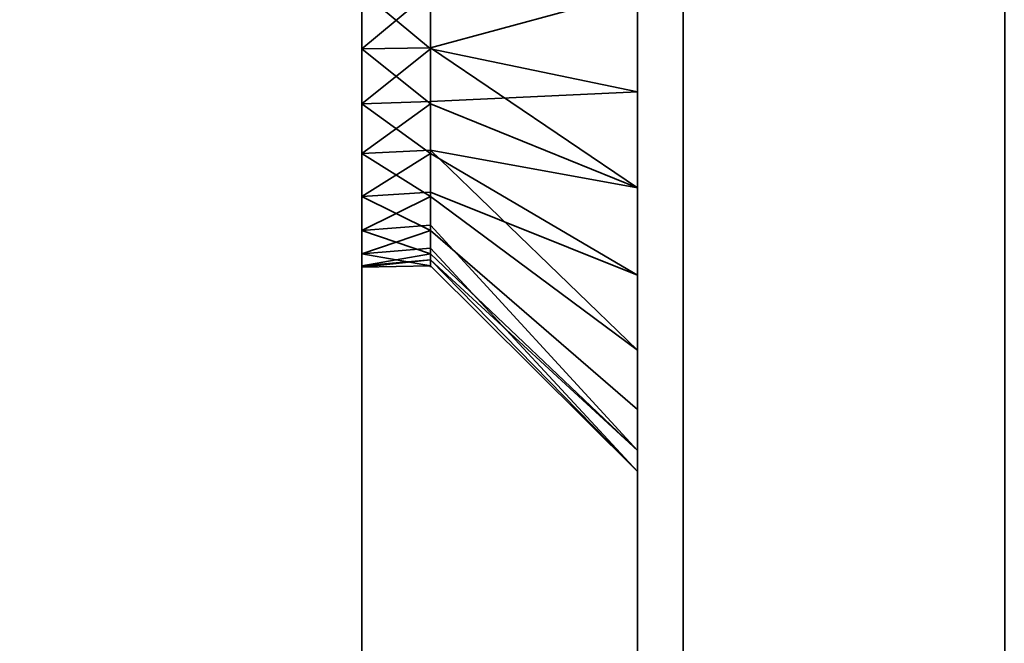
# Model space of a CAD drawing. Header units: millimetres. Extents: x -625 to 3625, y -115 to 71.
# Tile 421 of 656: x 1976.78 to 1987.49, y -43.59 to -36.81. Entities that reach past the tile are written whole.
import ezdxf

# ---------------------------------------------------------------- set-up
doc = ezdxf.new("R2010")
doc.units = ezdxf.units.MM
doc.layers.add('152', color=7, linetype='Continuous', true_color=0xffffff)

# ---------------------------------------------------------------- blocks, each defined once
blk = doc.blocks.new('UG_SURFACE_078')
at = {"layer": '152', "color": 252, "linetype": 'Continuous', "lineweight": 35}
for points in [[(1983.5, -29.5, 265), (1983.5, -49.5, 265), (1980.5, -49.5, 265), (1980.5, -31.5, 265)], [(1980.5, -31.5, 425), (1980.5, -49.5, 425), (1983.5, -49.5, 425), (1983.5, -29.5, 425)], [(1983.5, -36.5, 373.75), (1983.5, -38.635, 374.204), (1983.5, -49.5, 328), (1983.5, -29.5, 328)], [(1983.5, -29.586, 417.247), (1983.5, -29.5, 417.286), (1983.5, -29.5, 425), (1983.5, -49.5, 425)], [(1983.5, -29.5, 328), (1983.5, -49.5, 328), (1983.5, -37.592, 316.135), (1983.5, -36.5, 316.25)], [(1983.5, -49.5, 265), (1983.5, -29.5, 265), (1983.5, -29.5, 272.832), (1983.5, -30.402, 273.487)], [(1983.5, -49.5, 425), (1983.5, -31.047, 415.625), (1983.5, -29.586, 417.247)], [(1983.5, -30.402, 409.487), (1983.5, -37.592, 384.135), (1983.5, -36.5, 384.25)], [(1983.5, -49.5, 425), (1983.5, -39.586, 383.247), (1983.5, -30.402, 409.487), (1983.5, -31.493, 411.378)], [(1983.5, -30.402, 409.487), (1983.5, -39.586, 383.247), (1983.5, -37.592, 384.135)], [(1983.5, -49.5, 265), (1983.5, -30.402, 273.487), (1983.5, -31.493, 275.378)], [(1983.5, -49.5, 425), (1983.5, -31.721, 413.549), (1983.5, -31.047, 415.625)], [(1983.5, -38.635, 306.204), (1983.5, -49.5, 265), (1983.5, -31.721, 277.549), (1983.5, -31.047, 279.625)], [(1983.5, -36.5, 305.75), (1983.5, -38.635, 306.204), (1983.5, -31.047, 279.625)], [(1980.5, -31.5, 265), (1980.5, -49.5, 265), (1980.5, -37.124, 308.066), (1980.5, -35.876, 308.066)], [(1980.5, -36.5, 314), (1980.5, -37.72, 313.741), (1980.5, -49.5, 328), (1980.5, -31.5, 328)], [(1980.5, -31.5, 328), (1980.5, -49.5, 328), (1980.5, -37.124, 376.066), (1980.5, -35.876, 376.066)], [(1980.5, -36.5, 382), (1980.5, -37.72, 381.741), (1980.5, -49.5, 425), (1980.5, -31.5, 425)], [(1983.5, -31.493, 411.378), (1983.5, -31.721, 413.549), (1983.5, -49.5, 425)], [(1983.5, -31.493, 275.378), (1983.5, -31.721, 277.549), (1983.5, -49.5, 265)], [(1980.5, -35.876, 308.066), (1980.5, -37.124, 308.066), (1981.25, -36.5, 308)], [(1980.5, -35.876, 376.066), (1980.5, -37.124, 376.066), (1981.25, -36.5, 376)], [(1980.5, -36.5, 314), (1981.25, -36.5, 314), (1981.25, -37.124, 313.934)], [(1981.25, -37.124, 313.934), (1980.5, -37.72, 313.741), (1980.5, -36.5, 314)], [(1980.5, -37.124, 308.066), (1981.25, -37.11, 308.13), (1981.25, -36.5, 308)], [(1980.5, -36.5, 382), (1981.25, -36.5, 382), (1981.25, -37.124, 381.934)], [(1981.25, -37.124, 381.934), (1980.5, -37.72, 381.741), (1980.5, -36.5, 382)], [(1980.5, -37.124, 376.066), (1981.25, -37.11, 376.13), (1981.25, -36.5, 376)], [(1983.5, -36.5, 316.25), (1983.5, -37.592, 316.135), (1981.25, -37.124, 313.934), (1981.25, -36.5, 314)], [(1983.5, -36.5, 305.75), (1981.25, -36.5, 308), (1981.25, -37.11, 308.13)], [(1981.25, -37.11, 308.13), (1981.25, -37.72, 308.259), (1983.5, -38.635, 306.204), (1983.5, -36.5, 305.75)], [(1983.5, -36.5, 384.25), (1983.5, -37.592, 384.135), (1981.25, -37.124, 381.934), (1981.25, -36.5, 382)], [(1983.5, -36.5, 373.75), (1981.25, -36.5, 376), (1981.25, -37.11, 376.13)], [(1981.25, -37.11, 376.13), (1981.25, -37.72, 376.259), (1983.5, -38.635, 374.204), (1983.5, -36.5, 373.75)], [(1981.25, -37.72, 308.259), (1981.25, -37.11, 308.13), (1980.5, -37.124, 308.066)], [(1981.25, -37.72, 376.259), (1981.25, -37.11, 376.13), (1980.5, -37.124, 376.066)], [(1981.25, -37.72, 308.259), (1980.5, -37.124, 308.066), (1980.5, -38.263, 308.573)], [(1981.25, -37.124, 313.934), (1981.25, -37.694, 313.681), (1980.5, -37.72, 313.741)], [(1980.5, -49.5, 265), (1980.5, -38.263, 308.573), (1980.5, -37.124, 308.066)], [(1980.5, -49.5, 328), (1980.5, -38.263, 376.573), (1980.5, -37.124, 376.066)], [(1981.25, -37.72, 376.259), (1980.5, -37.124, 376.066), (1980.5, -38.263, 376.573)], [(1981.25, -37.124, 381.934), (1981.25, -37.694, 381.681), (1980.5, -37.72, 381.741)], [(1981.25, -37.694, 313.681), (1981.25, -37.124, 313.934), (1983.5, -37.592, 316.135)], [(1981.25, -37.694, 381.681), (1981.25, -37.124, 381.934), (1983.5, -37.592, 384.135)], [(1983.5, -37.592, 316.135), (1983.5, -39.586, 315.247), (1981.25, -38.263, 313.427), (1981.25, -37.694, 313.681)], [(1983.5, -37.592, 384.135), (1983.5, -39.586, 383.247), (1981.25, -38.263, 381.427), (1981.25, -37.694, 381.681)], [(1983.5, -49.5, 328), (1983.5, -39.586, 315.247), (1983.5, -37.592, 316.135)], [(1980.5, -37.72, 313.741), (1981.25, -37.694, 313.681), (1981.25, -38.263, 313.427)], [(1980.5, -37.72, 381.741), (1981.25, -37.694, 381.681), (1981.25, -38.263, 381.427)], [(1981.25, -38.263, 313.427), (1980.5, -38.729, 313.007), (1980.5, -37.72, 313.741)], [(1980.5, -38.263, 308.573), (1981.25, -38.225, 308.626), (1981.25, -37.72, 308.259)], [(1980.5, -49.5, 328), (1980.5, -37.72, 313.741), (1980.5, -38.729, 313.007)], [(1980.5, -49.5, 388), (1980.5, -49.5, 425), (1980.5, -37.72, 381.741), (1980.5, -38.729, 381.007)], [(1981.25, -38.263, 381.427), (1980.5, -38.729, 381.007), (1980.5, -37.72, 381.741)], [(1980.5, -38.263, 376.573), (1981.25, -38.225, 376.626), (1981.25, -37.72, 376.259)], [(1983.5, -40.402, 307.487), (1983.5, -38.635, 306.204), (1981.25, -37.72, 308.259), (1981.25, -38.225, 308.626)], [(1983.5, -40.402, 375.487), (1983.5, -38.635, 374.204), (1981.25, -37.72, 376.259), (1981.25, -38.225, 376.626)], [(1981.25, -38.729, 308.993), (1981.25, -38.225, 308.626), (1980.5, -38.263, 308.573)], [(1981.25, -38.729, 376.993), (1981.25, -38.225, 376.626), (1980.5, -38.263, 376.573)], [(1981.25, -38.225, 308.626), (1981.25, -38.729, 308.993), (1983.5, -40.402, 307.487)], [(1981.25, -38.225, 376.626), (1981.25, -38.729, 376.993), (1983.5, -40.402, 375.487)], [(1980.5, -38.263, 308.573), (1980.5, -39.098, 309.5), (1981.25, -38.729, 308.993)], [(1981.25, -38.263, 313.427), (1981.25, -38.681, 312.964), (1980.5, -38.729, 313.007)], [(1980.5, -39.098, 309.5), (1980.5, -38.263, 308.573), (1980.5, -49.5, 265), (1980.5, -49.5, 302)], [(1980.5, -39.098, 377.5), (1980.5, -38.263, 376.573), (1980.5, -49.5, 328)], [(1980.5, -38.263, 376.573), (1980.5, -39.098, 377.5), (1981.25, -38.729, 376.993)], [(1981.25, -38.263, 381.427), (1981.25, -38.681, 380.964), (1980.5, -38.729, 381.007)], [(1981.25, -38.681, 312.964), (1981.25, -38.263, 313.427), (1983.5, -39.586, 315.247)], [(1981.25, -38.681, 380.964), (1981.25, -38.263, 381.427), (1983.5, -39.586, 383.247)], [(1980.5, -38.729, 313.007), (1981.25, -38.681, 312.964), (1981.25, -39.098, 312.5)], [(1980.5, -38.729, 381.007), (1981.25, -38.681, 380.964), (1981.25, -39.098, 380.5)], [(1983.5, -39.586, 315.247), (1983.5, -41.047, 313.625), (1981.25, -39.098, 312.5), (1981.25, -38.681, 312.964)], [(1983.5, -39.586, 383.247), (1983.5, -41.047, 381.625), (1981.25, -39.098, 380.5), (1981.25, -38.681, 380.964)], [(1983.5, -49.5, 328), (1983.5, -38.635, 374.204), (1983.5, -40.402, 375.487)], [(1983.5, -49.5, 302), (1983.5, -49.5, 265), (1983.5, -38.635, 306.204), (1983.5, -40.402, 307.487)], [(1980.5, -39.353, 311.927), (1980.5, -38.729, 313.007), (1981.25, -39.098, 312.5)], [(1980.5, -39.098, 309.5), (1981.25, -39.041, 309.533), (1981.25, -38.729, 308.993)], [(1980.5, -49.5, 328), (1980.5, -38.729, 313.007), (1980.5, -39.353, 311.927)], [(1980.5, -49.5, 388), (1980.5, -38.729, 381.007), (1980.5, -39.353, 379.927)], [(1980.5, -39.353, 379.927), (1980.5, -38.729, 381.007), (1981.25, -39.098, 380.5)], [(1980.5, -39.098, 377.5), (1981.25, -39.041, 377.533), (1981.25, -38.729, 376.993)], [(1983.5, -41.493, 309.378), (1983.5, -40.402, 307.487), (1981.25, -38.729, 308.993), (1981.25, -39.041, 309.533)], [(1983.5, -41.493, 377.378), (1983.5, -40.402, 375.487), (1981.25, -38.729, 376.993), (1981.25, -39.041, 377.533)], [(1981.25, -39.353, 310.073), (1981.25, -39.041, 309.533), (1980.5, -39.098, 309.5)], [(1981.25, -39.353, 378.073), (1981.25, -39.041, 377.533), (1980.5, -39.098, 377.5)], [(1981.25, -39.353, 310.073), (1980.5, -39.098, 309.5), (1980.5, -39.484, 310.686)], [(1981.25, -39.098, 312.5), (1981.25, -39.291, 311.907), (1980.5, -39.353, 311.927)], [(1980.5, -39.484, 310.686), (1980.5, -39.098, 309.5), (1980.5, -49.5, 302)], [(1980.5, -39.484, 378.686), (1980.5, -39.098, 377.5), (1980.5, -49.5, 328), (1980.5, -49.5, 388)], [(1981.25, -39.353, 378.073), (1980.5, -39.098, 377.5), (1980.5, -39.484, 378.686)], [(1981.25, -39.098, 380.5), (1981.25, -39.291, 379.907), (1980.5, -39.353, 379.927)], [(1981.25, -39.041, 309.533), (1981.25, -39.353, 310.073), (1983.5, -41.493, 309.378)], [(1981.25, -39.041, 377.533), (1981.25, -39.353, 378.073), (1983.5, -41.493, 377.378)], [(1981.25, -39.291, 311.907), (1981.25, -39.098, 312.5), (1983.5, -41.047, 313.625), (1983.5, -41.721, 311.549)], [(1981.25, -39.291, 379.907), (1981.25, -39.098, 380.5), (1983.5, -41.047, 381.625), (1983.5, -41.721, 379.549)], [(1980.5, -39.353, 311.927), (1981.25, -39.291, 311.907), (1981.25, -39.484, 311.314)], [(1980.5, -39.353, 379.927), (1981.25, -39.291, 379.907), (1981.25, -39.484, 379.314)], [(1983.5, -41.721, 311.549), (1981.25, -39.484, 311.314), (1981.25, -39.291, 311.907)], [(1983.5, -41.721, 379.549), (1981.25, -39.484, 379.314), (1981.25, -39.291, 379.907)], [(1981.25, -39.484, 311.314), (1980.5, -39.5, 311), (1980.5, -39.353, 311.927)], [(1980.5, -39.484, 310.686), (1981.25, -39.418, 310.693), (1981.25, -39.353, 310.073)], [(1980.5, -39.353, 379.927), (1980.5, -39.5, 379), (1980.5, -49.5, 388)], [(1980.5, -39.353, 311.927), (1980.5, -39.5, 311), (1980.5, -49.5, 302), (1980.5, -49.5, 328)], [(1981.25, -39.484, 379.314), (1980.5, -39.5, 379), (1980.5, -39.353, 379.927)], [(1980.5, -39.484, 378.686), (1981.25, -39.418, 378.693), (1981.25, -39.353, 378.073)], [(1981.25, -39.418, 310.693), (1980.5, -39.484, 310.686), (1980.5, -39.5, 311)], [(1980.5, -39.5, 311), (1981.25, -39.484, 311.314), (1981.25, -39.418, 310.693)], [(1981.25, -39.418, 378.693), (1980.5, -39.484, 378.686), (1980.5, -39.5, 379)], [(1980.5, -39.5, 379), (1981.25, -39.484, 379.314), (1981.25, -39.418, 378.693)], [(1983.5, -41.721, 311.549), (1983.5, -41.493, 309.378), (1981.25, -39.353, 310.073), (1981.25, -39.418, 310.693)], [(1983.5, -41.721, 379.549), (1983.5, -41.493, 377.378), (1981.25, -39.353, 378.073), (1981.25, -39.418, 378.693)], [(1981.25, -39.418, 310.693), (1981.25, -39.484, 311.314), (1983.5, -41.721, 311.549)], [(1981.25, -39.418, 378.693), (1981.25, -39.484, 379.314), (1983.5, -41.721, 379.549)], [(1980.5, -49.5, 302), (1980.5, -39.5, 311), (1980.5, -39.484, 310.686)], [(1980.5, -49.5, 388), (1980.5, -39.5, 379), (1980.5, -39.484, 378.686)], [(1983.5, -41.047, 381.625), (1983.5, -39.586, 383.247), (1983.5, -49.5, 425), (1983.5, -49.5, 388)], [(1983.5, -41.047, 313.625), (1983.5, -39.586, 315.247), (1983.5, -49.5, 328)], [(1983.5, -49.5, 328), (1983.5, -40.402, 375.487), (1983.5, -41.493, 377.378)], [(1983.5, -49.5, 302), (1983.5, -40.402, 307.487), (1983.5, -41.493, 309.378)], [(1983.5, -49.5, 388), (1983.5, -41.721, 379.549), (1983.5, -41.047, 381.625)], [(1983.5, -49.5, 328), (1983.5, -49.5, 302), (1983.5, -41.721, 311.549), (1983.5, -41.047, 313.625)], [(1983.5, -41.493, 377.378), (1983.5, -41.721, 379.549), (1983.5, -49.5, 388), (1983.5, -49.5, 328)], [(1983.5, -41.493, 309.378), (1983.5, -41.721, 311.549), (1983.5, -49.5, 302)]]:
    blk.add_3dface(points, dxfattribs=at)
blk = doc.blocks.new('UG_SURFACE_081')
at = {"layer": '152', "color": 252, "linetype": 'Continuous', "lineweight": 35}
for points in [[(1983.5, -29.5, 1700), (1983.5, -49.5, 1700), (1980.5, -49.5, 1700), (1980.5, -31.5, 1700)], [(1980.5, -31.5, 1860), (1980.5, -49.5, 1860), (1983.5, -49.5, 1860), (1983.5, -29.5, 1860)], [(1983.5, -49.5, 1763), (1983.5, -29.5, 1763), (1983.5, -36.5, 1808.75), (1983.5, -38.635, 1809.204)], [(1983.5, -29.5, 1763), (1983.5, -49.5, 1763), (1983.5, -37.592, 1751.135), (1983.5, -36.5, 1751.25)], [(1983.5, -49.5, 1700), (1983.5, -29.5, 1700), (1983.5, -29.5, 1707.832), (1983.5, -30.402, 1708.487)], [(1983.5, -29.586, 1852.247), (1983.5, -29.5, 1852.286), (1983.5, -29.5, 1860), (1983.5, -49.5, 1860)], [(1983.5, -49.5, 1860), (1983.5, -31.047, 1850.625), (1983.5, -29.586, 1852.247)], [(1983.5, -30.402, 1844.487), (1983.5, -37.592, 1819.135), (1983.5, -36.5, 1819.25)], [(1983.5, -30.402, 1844.487), (1983.5, -49.5, 1823), (1983.5, -39.586, 1818.247), (1983.5, -37.592, 1819.135)], [(1983.5, -49.5, 1823), (1983.5, -30.402, 1844.487), (1983.5, -31.493, 1846.378)], [(1983.5, -49.5, 1700), (1983.5, -30.402, 1708.487), (1983.5, -31.493, 1710.378)], [(1983.5, -31.721, 1848.549), (1983.5, -31.047, 1850.625), (1983.5, -49.5, 1860)], [(1980.5, -31.5, 1700), (1980.5, -49.5, 1700), (1980.5, -37.124, 1743.066), (1980.5, -35.876, 1743.066)], [(1980.5, -36.5, 1749), (1980.5, -37.72, 1748.741), (1980.5, -49.5, 1763), (1980.5, -31.5, 1763)], [(1980.5, -31.5, 1763), (1980.5, -49.5, 1763), (1980.5, -37.124, 1811.066), (1980.5, -35.876, 1811.066)], [(1980.5, -36.5, 1817), (1980.5, -37.72, 1816.741), (1980.5, -49.5, 1860), (1980.5, -31.5, 1860)], [(1983.5, -31.493, 1846.378), (1983.5, -31.721, 1848.549), (1983.5, -49.5, 1860), (1983.5, -49.5, 1823)], [(1983.5, -31.493, 1710.378), (1983.5, -36.5, 1740.75), (1983.5, -38.635, 1741.204), (1983.5, -49.5, 1700)], [(1980.5, -35.876, 1743.066), (1980.5, -37.124, 1743.066), (1981.25, -36.5, 1743)], [(1980.5, -35.876, 1811.066), (1980.5, -37.124, 1811.066), (1981.25, -36.5, 1811)], [(1980.5, -36.5, 1749), (1981.25, -36.5, 1749), (1981.25, -37.124, 1748.934)], [(1981.25, -37.124, 1748.934), (1980.5, -37.72, 1748.741), (1980.5, -36.5, 1749)], [(1980.5, -37.124, 1743.066), (1981.25, -37.11, 1743.13), (1981.25, -36.5, 1743)], [(1980.5, -36.5, 1817), (1981.25, -36.5, 1817), (1981.25, -37.124, 1816.934)], [(1981.25, -37.124, 1816.934), (1980.5, -37.72, 1816.741), (1980.5, -36.5, 1817)], [(1980.5, -37.124, 1811.066), (1981.25, -37.11, 1811.13), (1981.25, -36.5, 1811)], [(1983.5, -36.5, 1751.25), (1983.5, -37.592, 1751.135), (1981.25, -37.124, 1748.934), (1981.25, -36.5, 1749)], [(1983.5, -38.635, 1741.204), (1983.5, -36.5, 1740.75), (1981.25, -36.5, 1743), (1981.25, -37.11, 1743.13)], [(1983.5, -36.5, 1819.25), (1983.5, -37.592, 1819.135), (1981.25, -37.124, 1816.934), (1981.25, -36.5, 1817)], [(1983.5, -38.635, 1809.204), (1983.5, -36.5, 1808.75), (1981.25, -36.5, 1811), (1981.25, -37.11, 1811.13)], [(1981.25, -37.72, 1743.259), (1981.25, -37.11, 1743.13), (1980.5, -37.124, 1743.066)], [(1981.25, -37.72, 1811.259), (1981.25, -37.11, 1811.13), (1980.5, -37.124, 1811.066)], [(1980.5, -37.124, 1743.066), (1980.5, -38.263, 1743.573), (1981.25, -37.72, 1743.259)], [(1981.25, -37.124, 1748.934), (1981.25, -37.694, 1748.681), (1980.5, -37.72, 1748.741)], [(1980.5, -49.5, 1700), (1980.5, -38.263, 1743.573), (1980.5, -37.124, 1743.066)], [(1980.5, -49.5, 1763), (1980.5, -38.263, 1811.573), (1980.5, -37.124, 1811.066)], [(1981.25, -37.72, 1811.259), (1980.5, -37.124, 1811.066), (1980.5, -38.263, 1811.573)], [(1981.25, -37.124, 1816.934), (1981.25, -37.694, 1816.681), (1980.5, -37.72, 1816.741)], [(1981.25, -37.11, 1743.13), (1981.25, -37.72, 1743.259), (1983.5, -38.635, 1741.204)], [(1981.25, -37.11, 1811.13), (1981.25, -37.72, 1811.259), (1983.5, -38.635, 1809.204)], [(1981.25, -37.694, 1748.681), (1981.25, -37.124, 1748.934), (1983.5, -37.592, 1751.135)], [(1981.25, -37.694, 1816.681), (1981.25, -37.124, 1816.934), (1983.5, -37.592, 1819.135)], [(1983.5, -37.592, 1751.135), (1983.5, -39.586, 1750.247), (1981.25, -38.263, 1748.427), (1981.25, -37.694, 1748.681)], [(1983.5, -37.592, 1819.135), (1983.5, -39.586, 1818.247), (1981.25, -38.263, 1816.427), (1981.25, -37.694, 1816.681)], [(1983.5, -49.5, 1763), (1983.5, -39.586, 1750.247), (1983.5, -37.592, 1751.135)], [(1980.5, -37.72, 1748.741), (1981.25, -37.694, 1748.681), (1981.25, -38.263, 1748.427)], [(1980.5, -37.72, 1816.741), (1981.25, -37.694, 1816.681), (1981.25, -38.263, 1816.427)], [(1980.5, -38.729, 1748.007), (1980.5, -37.72, 1748.741), (1981.25, -38.263, 1748.427)], [(1980.5, -38.263, 1743.573), (1981.25, -38.225, 1743.626), (1981.25, -37.72, 1743.259)], [(1980.5, -49.5, 1763), (1980.5, -37.72, 1748.741), (1980.5, -38.729, 1748.007)], [(1980.5, -49.5, 1823), (1980.5, -49.5, 1860), (1980.5, -37.72, 1816.741), (1980.5, -38.729, 1816.007)], [(1981.25, -38.263, 1816.427), (1980.5, -38.729, 1816.007), (1980.5, -37.72, 1816.741)], [(1980.5, -38.263, 1811.573), (1981.25, -38.225, 1811.626), (1981.25, -37.72, 1811.259)], [(1983.5, -38.635, 1741.204), (1981.25, -37.72, 1743.259), (1981.25, -38.225, 1743.626)], [(1983.5, -38.635, 1809.204), (1981.25, -37.72, 1811.259), (1981.25, -38.225, 1811.626)], [(1981.25, -38.729, 1743.993), (1981.25, -38.225, 1743.626), (1980.5, -38.263, 1743.573)], [(1981.25, -38.729, 1811.993), (1981.25, -38.225, 1811.626), (1980.5, -38.263, 1811.573)], [(1981.25, -38.225, 1743.626), (1981.25, -38.729, 1743.993), (1983.5, -40.402, 1742.487), (1983.5, -38.635, 1741.204)], [(1981.25, -38.225, 1811.626), (1981.25, -38.729, 1811.993), (1983.5, -40.402, 1810.487), (1983.5, -38.635, 1809.204)], [(1980.5, -38.263, 1743.573), (1980.5, -39.098, 1744.5), (1981.25, -38.729, 1743.993)], [(1981.25, -38.263, 1748.427), (1981.25, -38.681, 1747.964), (1980.5, -38.729, 1748.007)], [(1980.5, -49.5, 1700), (1980.5, -49.5, 1737), (1980.5, -39.098, 1744.5), (1980.5, -38.263, 1743.573)], [(1980.5, -49.5, 1763), (1980.5, -39.098, 1812.5), (1980.5, -38.263, 1811.573)], [(1980.5, -38.263, 1811.573), (1980.5, -39.098, 1812.5), (1981.25, -38.729, 1811.993)], [(1981.25, -38.263, 1816.427), (1981.25, -38.681, 1815.964), (1980.5, -38.729, 1816.007)], [(1981.25, -38.681, 1747.964), (1981.25, -38.263, 1748.427), (1983.5, -39.586, 1750.247)], [(1981.25, -38.681, 1815.964), (1981.25, -38.263, 1816.427), (1983.5, -39.586, 1818.247)], [(1980.5, -38.729, 1748.007), (1981.25, -38.681, 1747.964), (1981.25, -39.098, 1747.5)], [(1980.5, -38.729, 1816.007), (1981.25, -38.681, 1815.964), (1981.25, -39.098, 1815.5)], [(1983.5, -39.586, 1750.247), (1983.5, -41.047, 1748.625), (1981.25, -39.098, 1747.5), (1981.25, -38.681, 1747.964)], [(1983.5, -39.586, 1818.247), (1983.5, -41.047, 1816.625), (1981.25, -39.098, 1815.5), (1981.25, -38.681, 1815.964)], [(1983.5, -38.635, 1809.204), (1983.5, -40.402, 1810.487), (1983.5, -49.5, 1763)], [(1983.5, -38.635, 1741.204), (1983.5, -40.402, 1742.487), (1983.5, -49.5, 1737), (1983.5, -49.5, 1700)], [(1981.25, -39.098, 1747.5), (1980.5, -39.353, 1746.927), (1980.5, -38.729, 1748.007)], [(1980.5, -39.098, 1744.5), (1981.25, -39.041, 1744.533), (1981.25, -38.729, 1743.993)], [(1980.5, -49.5, 1763), (1980.5, -38.729, 1748.007), (1980.5, -39.353, 1746.927)], [(1980.5, -49.5, 1823), (1980.5, -38.729, 1816.007), (1980.5, -39.353, 1814.927)], [(1980.5, -39.353, 1814.927), (1980.5, -38.729, 1816.007), (1981.25, -39.098, 1815.5)], [(1980.5, -39.098, 1812.5), (1981.25, -39.041, 1812.533), (1981.25, -38.729, 1811.993)], [(1983.5, -41.493, 1744.378), (1983.5, -40.402, 1742.487), (1981.25, -38.729, 1743.993), (1981.25, -39.041, 1744.533)], [(1983.5, -41.493, 1812.378), (1983.5, -40.402, 1810.487), (1981.25, -38.729, 1811.993), (1981.25, -39.041, 1812.533)], [(1981.25, -39.353, 1745.073), (1981.25, -39.041, 1744.533), (1980.5, -39.098, 1744.5)], [(1981.25, -39.353, 1813.073), (1981.25, -39.041, 1812.533), (1980.5, -39.098, 1812.5)], [(1980.5, -39.098, 1744.5), (1980.5, -39.484, 1745.686), (1981.25, -39.353, 1745.073)], [(1981.25, -39.098, 1747.5), (1981.25, -39.291, 1746.907), (1980.5, -39.353, 1746.927)], [(1980.5, -39.484, 1745.686), (1980.5, -39.098, 1744.5), (1980.5, -49.5, 1737)], [(1980.5, -39.484, 1813.686), (1980.5, -39.098, 1812.5), (1980.5, -49.5, 1763), (1980.5, -49.5, 1823)], [(1981.25, -39.353, 1813.073), (1980.5, -39.098, 1812.5), (1980.5, -39.484, 1813.686)], [(1981.25, -39.098, 1815.5), (1981.25, -39.291, 1814.907), (1980.5, -39.353, 1814.927)], [(1981.25, -39.041, 1744.533), (1981.25, -39.353, 1745.073), (1983.5, -41.493, 1744.378)], [(1981.25, -39.041, 1812.533), (1981.25, -39.353, 1813.073), (1983.5, -41.493, 1812.378)], [(1981.25, -39.291, 1746.907), (1981.25, -39.098, 1747.5), (1983.5, -41.047, 1748.625), (1983.5, -41.721, 1746.549)], [(1981.25, -39.291, 1814.907), (1981.25, -39.098, 1815.5), (1983.5, -41.047, 1816.625), (1983.5, -41.721, 1814.549)], [(1980.5, -39.353, 1746.927), (1981.25, -39.291, 1746.907), (1981.25, -39.484, 1746.314)], [(1980.5, -39.353, 1814.927), (1981.25, -39.291, 1814.907), (1981.25, -39.484, 1814.314)], [(1983.5, -41.721, 1746.549), (1981.25, -39.484, 1746.314), (1981.25, -39.291, 1746.907)], [(1983.5, -41.721, 1814.549), (1981.25, -39.484, 1814.314), (1981.25, -39.291, 1814.907)], [(1981.25, -39.484, 1746.314), (1980.5, -39.5, 1746), (1980.5, -39.353, 1746.927)], [(1980.5, -39.484, 1745.686), (1981.25, -39.418, 1745.693), (1981.25, -39.353, 1745.073)], [(1980.5, -39.353, 1814.927), (1980.5, -39.5, 1814), (1980.5, -49.5, 1823)], [(1980.5, -39.353, 1746.927), (1980.5, -39.5, 1746), (1980.5, -49.5, 1737), (1980.5, -49.5, 1763)], [(1981.25, -39.484, 1814.314), (1980.5, -39.5, 1814), (1980.5, -39.353, 1814.927)], [(1980.5, -39.484, 1813.686), (1981.25, -39.418, 1813.693), (1981.25, -39.353, 1813.073)], [(1981.25, -39.418, 1745.693), (1980.5, -39.484, 1745.686), (1980.5, -39.5, 1746)], [(1980.5, -39.5, 1746), (1981.25, -39.484, 1746.314), (1981.25, -39.418, 1745.693)], [(1981.25, -39.418, 1813.693), (1980.5, -39.484, 1813.686), (1980.5, -39.5, 1814)], [(1980.5, -39.5, 1814), (1981.25, -39.484, 1814.314), (1981.25, -39.418, 1813.693)], [(1983.5, -41.493, 1744.378), (1981.25, -39.353, 1745.073), (1981.25, -39.418, 1745.693)], [(1983.5, -41.493, 1812.378), (1981.25, -39.353, 1813.073), (1981.25, -39.418, 1813.693)], [(1981.25, -39.418, 1745.693), (1981.25, -39.484, 1746.314), (1983.5, -41.721, 1746.549), (1983.5, -41.493, 1744.378)], [(1981.25, -39.418, 1813.693), (1981.25, -39.484, 1814.314), (1983.5, -41.721, 1814.549), (1983.5, -41.493, 1812.378)], [(1980.5, -49.5, 1737), (1980.5, -39.5, 1746), (1980.5, -39.484, 1745.686)], [(1980.5, -49.5, 1823), (1980.5, -39.5, 1814), (1980.5, -39.484, 1813.686)], [(1983.5, -49.5, 1823), (1983.5, -41.047, 1816.625), (1983.5, -39.586, 1818.247)], [(1983.5, -49.5, 1763), (1983.5, -41.047, 1748.625), (1983.5, -39.586, 1750.247)], [(1983.5, -49.5, 1763), (1983.5, -40.402, 1810.487), (1983.5, -41.493, 1812.378)], [(1983.5, -49.5, 1737), (1983.5, -40.402, 1742.487), (1983.5, -41.493, 1744.378)], [(1983.5, -41.721, 1814.549), (1983.5, -41.047, 1816.625), (1983.5, -49.5, 1823)], [(1983.5, -41.721, 1746.549), (1983.5, -41.047, 1748.625), (1983.5, -49.5, 1763), (1983.5, -49.5, 1737)], [(1983.5, -41.493, 1812.378), (1983.5, -41.721, 1814.549), (1983.5, -49.5, 1823), (1983.5, -49.5, 1763)], [(1983.5, -41.493, 1744.378), (1983.5, -41.721, 1746.549), (1983.5, -49.5, 1737)]]:
    blk.add_3dface(points, dxfattribs=at)
blk = doc.blocks.new('UG_SURFACE_083')
at = {"layer": '152', "color": 43, "linetype": 'Continuous', "lineweight": 35}
for points in [[(1016, -49, 2017), (1984, -49, 2017), (1984, 0, 2017), (1016, 0, 2017)], [(1984, 0, 2017), (1984, -49, 2017), (1984, -32, 27), (1984, -22, 27)], [(1016, -47), (1016, -2), (1984, -2), (1984, -47)], [(1984, -47), (1984, -2), (1984, -22.5, 14), (1984, -31.5, 14)], [(1984, -49, 2), (1984, -47), (1984, -31.5, 14), (1984, -31.5, 24)], [(1984, -31.5, 24), (1984, -32, 25), (1984, -49, 2)], [(1984, -32, 25), (1984, -32, 27), (1984, -49, 2017), (1984, -49, 2)]]:
    blk.add_3dface(points, dxfattribs=at)
blk = doc.blocks.new('UG_SURFACE_093')
at = {"layer": '152', "color": 41, "linetype": 'Continuous', "lineweight": 35}
for points in [[(2102.25, -49.75, 2135.75), (2102.25, -34.75, 2135.75), (897.75, -34.75, 2135.75), (897.75, -49.75, 2135.75)], [(2032.25, -34.75, 2065.75), (2032.25, -49.75, 2065.75), (967.75, -49.75, 2065.75), (967.75, -34.75, 2065.75)]]:
    blk.add_3dface(points, dxfattribs=at)
blk = doc.blocks.new('UG_SURFACE_094')
at = {"layer": '152', "color": 14, "linetype": 'Continuous', "lineweight": 35}
for points in [[(2107.25, -46.75, 2140.75), (2107.25, -31, 2140.75), (892.75, -31, 2140.75), (892.75, -46.75, 2140.75)], [(897.75, -31, 2135.75), (2102.25, -31, 2135.75), (2102.25, -49.75, 2135.75), (897.75, -49.75, 2135.75)]]:
    blk.add_3dface(points, dxfattribs=at)
blk = doc.blocks.new('UG_SURFACE_095')
at = {"layer": '152', "color": 14, "linetype": 'Continuous', "lineweight": 35}
for points in [[(2027.25, -8.5, 2060.75), (2027.25, -46.75, 2060.75), (972.75, -46.75, 2060.75), (972.75, -8.5, 2060.75)], [(2032.25, -49.75, 2065.75), (2032.25, -34.75, 2065.75), (967.75, -34.75, 2065.75), (967.75, -49.75, 2065.75)]]:
    blk.add_3dface(points, dxfattribs=at)
blk = doc.blocks.new('UG_SURFACE_096')
at = {"layer": '152', "color": 7, "linetype": 'Continuous', "lineweight": 35}
for points in [[(972.75, -8.75, 2060.75), (972.75, -46.75, 2060.75), (2027.25, -46.75, 2060.75), (2027.25, -8.75, 2060.75)], [(2027, -8.75, 2060.5), (2027, -46.75, 2060.5), (973, -46.75, 2060.5), (973, -8.75, 2060.5)], [(2107.5, -46.75, 2141), (2107.5, -31, 2141), (892.5, -31, 2141), (892.5, -46.75, 2141)], [(892.75, -46.75, 2140.75), (892.75, -31, 2140.75), (2107.25, -31, 2140.75), (2107.25, -46.75, 2140.75)]]:
    blk.add_3dface(points, dxfattribs=at)
blk = doc.blocks.new('UG_SURFACE_104')
at = {"layer": '152', "color": 31, "linetype": 'Continuous', "lineweight": 35}
for points in [[(1987.75, 3.25, 2021.25), (1987.75, -44.75, 2021.25), (1012.25, -44.75, 2021.25), (1012.25, 3.25, 2021.25)], [(2026.75, -44.75, 2060.25), (2026.75, -3.75, 2060.25), (973.25, -3.75, 2060.25), (973.25, -44.75, 2060.25)]]:
    blk.add_3dface(points, dxfattribs=at)
blk = doc.blocks.new('UG_SURFACE_106')
at = {"layer": '152', "color": 7, "linetype": 'Continuous', "lineweight": 35}
for points in [[(1012.25, 2.75, 2021.25), (1012.25, -44.75, 2021.25), (1987.75, -44.75, 2021.25), (1987.75, 2.75, 2021.25)], [(1987.5, 2.75, 2021), (1987.5, -44.75, 2021), (1012.5, -44.75, 2021), (1012.5, 2.75, 2021)], [(2027, -44.75, 2060.5), (2027, -34.75, 2060.5), (973, -34.75, 2060.5), (973, -44.75, 2060.5)], [(973.25, -44.75, 2060.25), (973.25, -34.75, 2060.25), (2026.75, -34.75, 2060.25), (2026.75, -44.75, 2060.25)]]:
    blk.add_3dface(points, dxfattribs=at)

msp = doc.modelspace()

# ---------------------------------------------------------------- linework, layer by layer
at = {"layer": '152', "color": 252, "linetype": 'Continuous', "lineweight": -3, "true_color": 0x939598}
for p, q in [((1984, 0, 2017), (1984, -49, 2017)), ((1984, -2), (1984, -47)), ((1980.5, -26.5, 265), (1980.5, -49.5, 265)), ((1980.5, -26.5, 425), (1980.5, -49.5, 425)), ((1980.5, -26.5, 1860), (1980.5, -49.5, 1860)), ((1980.5, -26.5, 1700), (1980.5, -49.5, 1700)), ((1983.5, -26.5, 425), (1983.5, -49.5, 425)), ((1983.5, -26.5, 265), (1983.5, -49.5, 265)), ((1983.5, -26.5, 1860), (1983.5, -49.5, 1860)), ((1983.5, -26.5, 1700), (1983.5, -49.5, 1700))]:
    msp.add_line(p, q, dxfattribs=at)
at = {"layer": '152', "color": 252, "linetype": 'Continuous', "lineweight": -3, "true_color": 0x939598, "extrusion": (-1, 0, 0)}
for centre, radius in [((36.5, 379, -1983.5), 5.25), ((36.5, 311, -1983.5), 5.25), ((36.5, 1746, -1983.5), 5.25), ((36.5, 1814, -1983.5), 5.25), ((36.5, 379, -1980.5), 3), ((36.5, 311, -1980.5), 3), ((36.5, 1746, -1980.5), 3), ((36.5, 1814, -1980.5), 3)]:
    msp.add_circle(centre, radius, dxfattribs=at)
at = {"layer": '152', "color": 252, "linetype": 'Continuous', "lineweight": -3, "true_color": 0x939598, "extrusion": (1, 0, 0)}
for centre in [(-36.5, 379, 1981.25), (-36.5, 311, 1981.25), (-36.5, 1746, 1981.25), (-36.5, 1814, 1981.25), (-36.5, 379, 1981.25)]:
    msp.add_circle(centre, 3, dxfattribs=at)

# ---------------------------------------------------------------- block references
at = {"layer": '152', "color": 252, "linetype": 'Continuous', "lineweight": -3, "true_color": 0x939598}
for name in ['UG_SURFACE_083', 'UG_SURFACE_104', 'UG_SURFACE_106', 'UG_SURFACE_095', 'UG_SURFACE_096', 'UG_SURFACE_078', 'UG_SURFACE_081', 'UG_SURFACE_094', 'UG_SURFACE_093']:
    msp.add_blockref(name, (0, 0), dxfattribs=at)

doc.saveas('drawing.dxf')
